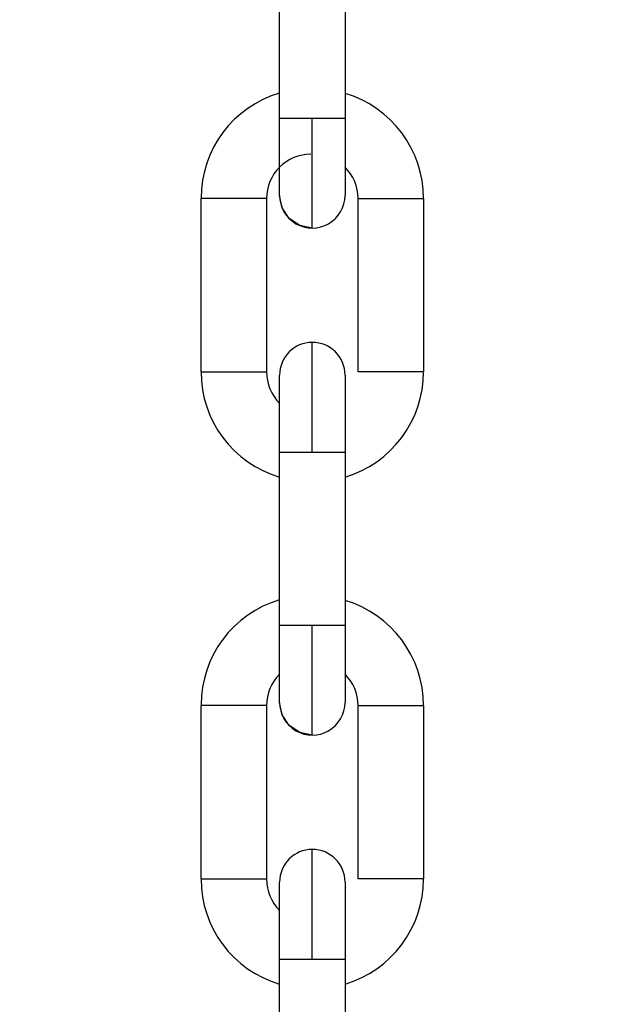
# Model space of a CAD drawing. Header units: inches. Extents: x 170 to 288, y 234 to 248.
# Tile 340 of 480: x 235.4996 to 235.5464, y 243.868 to 243.947. Entities that reach past the tile are written whole.
import ezdxf

# ---------------------------------------------------------------- set-up
doc = ezdxf.new("R2010")
doc.units = ezdxf.units.IN
doc.header["$LTSCALE"] = 0.25
doc.header["$MEASUREMENT"] = 0
doc.layers.add('ANNOTATIONS', color=1, linetype='Continuous')
doc.layers.add('STANDARD Z GUIDE MOTOR LH', color=7, linetype='Continuous')
doc.styles.add('ARIAL', font='arial.ttf', dxfattribs={"height": 0.09375})
doc.dimstyles.new('STANDARD$0', dxfattribs={"dimtxt": 0.09375, "dimasz": 0.09375, "dimexe": 0.03125, "dimexo": 0.046875, "dimgap": 0.09, "dimtad": 0, "dimtih": 1, "dimtoh": 1, "dimdec": 4, "dimzin": 0, "dimdsep": 46, "dimtxsty": 'ARIAL', "dimcen": 0.09, "dimadec": 0, "dimazin": 0, "dimtfac": 1, "dimtdec": 4, "dimtofl": 0, "dimtmove": 0, "dimatfit": 1, "dimfxl": 1, "dimtolj": 1, "dimtzin": 0, "dimarcsym": 0})

# ---------------------------------------------------------------- blocks, each defined once
blk = doc.blocks.new('*D42')
at = {"layer": 'ANNOTATIONS', "color": 0, "lineweight": -2, "transparency": 16777216}
for p, q in [((234.7269041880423, 244.1437778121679), (236.4418407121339, 244.1437778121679)), ((236.4105907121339, 244.0500278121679), (236.4105907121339, 242.2801168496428)), ((236.4105907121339, 240.2331944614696), (236.4105907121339, 242.0031054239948)), ((235.1331541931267, 240.1394444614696), (236.4418407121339, 240.1394444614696))]:
    blk.add_line(p, q, dxfattribs=at)
at = {"layer": 'ANNOTATIONS', "color": 0, "transparency": 16777216}
for points in [[(236.3949657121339, 244.0500278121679), (236.4262157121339, 244.0500278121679), (236.4105907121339, 244.1437778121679)], [(236.3949657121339, 240.2331944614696), (236.4262157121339, 240.2331944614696), (236.4105907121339, 240.1394444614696)]]:
    blk.add_solid(points, dxfattribs=at)
at = {"layer": 'defpoints', "color": 0, "transparency": 16777216}
for p in [(234.6800291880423, 244.1437778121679), (236.4105907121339, 244.1437778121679), (235.0862791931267, 240.1394444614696)]:
    blk.add_point(p, dxfattribs=at)
at = {"layer": 'ANNOTATIONS', "color": 0, "transparency": 16777216, "insert": (236.4105907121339, 242.1416111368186), "char_height": 0.09375, "attachment_point": 5, "style": 'ARIAL'}
blk.add_mtext('\\A1;OPENING HEIGHT', dxfattribs=at)

msp = doc.modelspace()

# ---------------------------------------------------------------- linework, layer by layer
at = {"layer": 'STANDARD Z GUIDE MOTOR LH'}
for p, q in [((235.5204137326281, 243.9390549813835), (235.520413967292, 243.9529657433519)), ((235.5256633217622, 243.9529656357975), (235.5256630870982, 243.9390548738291)), ((235.5141141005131, 243.9187243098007), (235.514114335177, 243.9326350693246)), ((235.5193636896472, 243.9326349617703), (235.5193634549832, 243.9187242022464)), ((235.5267125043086, 243.918724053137), (235.5267128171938, 243.9326348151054)), ((235.531962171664, 243.932634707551), (235.5319618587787, 243.9187239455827)), ((235.5204128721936, 243.8983935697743), (235.5204131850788, 243.9123043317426)), ((235.525662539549, 243.9123042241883), (235.5256622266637, 243.8983934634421)), ((235.5141132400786, 243.8780628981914), (235.5141135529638, 243.8919736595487)), ((235.519362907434, 243.8919735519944), (235.5193625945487, 243.8780627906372)), ((235.5267116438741, 243.8780626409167), (235.5267119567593, 243.8919734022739)), ((235.5319613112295, 243.8919732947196), (235.5319609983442, 243.8780625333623)), ((235.520412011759, 243.857732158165), (235.5204123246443, 243.8716429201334)), ((235.5256616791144, 243.8716428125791), (235.5256613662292, 243.8577320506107))]:
    msp.add_line(p, q, dxfattribs=at)
at = {"layer": 'STANDARD Z GUIDE MOTOR LH', "flags": 128}
for points in [[(235.5204135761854, 243.9328869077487), (235.5204135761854, 243.9339264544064), (235.5204136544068, 243.9346935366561), (235.5204136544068, 243.9378516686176), (235.5204137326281, 243.9390549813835)], [(235.5230383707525, 243.939054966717), (235.5220339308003, 243.9390549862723), (235.5211824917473, 243.93905499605), (235.5206135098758, 243.9390549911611), (235.5204137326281, 243.9390549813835)], [(235.5230382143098, 243.9302621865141), (235.5230382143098, 243.9317440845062), (235.5230382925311, 243.9328375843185), (235.5230382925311, 243.9356901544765), (235.5230383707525, 243.937339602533), (235.5230383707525, 243.939054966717)], [(235.5256630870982, 243.9390548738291), (235.5254632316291, 243.9390548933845), (235.524894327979, 243.9390549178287), (235.5240428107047, 243.9390549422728), (235.5230383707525, 243.939054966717)], [(235.5256630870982, 243.9390548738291), (235.5256630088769, 243.9378515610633), (235.5256630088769, 243.9356281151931), (235.5256629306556, 243.9346934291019), (235.5256629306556, 243.9328868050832)], [(235.5193636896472, 243.9326349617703), (235.5191639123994, 243.9326349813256), (235.5185949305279, 243.9326350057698), (235.5177434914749, 243.9326350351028), (235.5157346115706, 243.9326350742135), (235.5148830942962, 243.9326350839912), (235.514314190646, 243.9326350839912), (235.514114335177, 243.9326350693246)], [(235.5230382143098, 243.9302621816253), (235.5220337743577, 243.9304619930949), (235.5211822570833, 243.9310309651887), (235.5206133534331, 243.931882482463), (235.5204135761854, 243.9328869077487)], [(235.5267128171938, 243.9326348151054), (235.5269125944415, 243.932634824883), (235.5274815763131, 243.932634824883), (235.5283330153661, 243.9326348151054), (235.5293374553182, 243.9326348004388), (235.5303418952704, 243.9326347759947), (235.5311934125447, 243.9326347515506), (235.5317623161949, 243.9326347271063), (235.531962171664, 243.932634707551)], [(235.5230378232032, 243.9123043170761), (235.5230379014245, 243.9140196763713), (235.5230379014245, 243.9171892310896), (235.5230379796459, 243.9185216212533), (235.5230379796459, 243.9210968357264)], [(235.5141141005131, 243.9187243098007), (235.5143138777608, 243.9187243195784), (235.5148828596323, 243.9187243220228), (235.5157342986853, 243.9187243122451), (235.5167387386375, 243.9187242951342), (235.5177431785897, 243.9187242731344), (235.518594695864, 243.9187242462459), (235.5191635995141, 243.9187242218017), (235.5193634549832, 243.9187242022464)], [(235.5204131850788, 243.9123043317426), (235.5204131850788, 243.91466468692), (235.5204132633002, 243.9157310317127), (235.5204132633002, 243.9184722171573)], [(235.5256626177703, 243.918472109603), (235.5256626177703, 243.9157309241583), (235.525662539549, 243.9146645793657), (235.525662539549, 243.9123042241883)], [(235.5319618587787, 243.9187239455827), (235.531762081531, 243.918723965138), (235.5311930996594, 243.9187239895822), (235.5303415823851, 243.9187240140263), (235.529337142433, 243.9187240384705), (235.5283327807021, 243.9187240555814), (235.5274812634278, 243.9187240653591), (235.5269122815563, 243.9187240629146), (235.5267125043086, 243.918724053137)], [(235.5256626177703, 243.9157307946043), (235.525662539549, 243.9146644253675)], [(235.5204131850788, 243.9123043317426), (235.5206129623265, 243.9123043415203), (235.521181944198, 243.9123043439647), (235.5220333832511, 243.912304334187), (235.5230378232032, 243.9123043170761)], [(235.5230378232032, 243.9123043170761), (235.5240422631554, 243.912304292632), (235.5248937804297, 243.9123042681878), (235.5254626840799, 243.9123042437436), (235.525662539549, 243.9123042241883)], [(235.5204127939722, 243.8922254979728), (235.5204127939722, 243.8960331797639), (235.5204128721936, 243.8971902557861), (235.5204128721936, 243.8983935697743)], [(235.5230375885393, 243.8983935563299), (235.5220331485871, 243.8983935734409), (235.5211816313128, 243.8983935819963), (235.5206126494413, 243.8983935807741), (235.5204128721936, 243.8983935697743)], [(235.5230373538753, 243.8896007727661), (235.5230373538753, 243.8902701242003), (235.5230374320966, 243.8910826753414), (235.5230374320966, 243.8935085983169), (235.5230375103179, 243.8950287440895), (235.5230375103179, 243.896678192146), (235.5230375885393, 243.8983935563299)], [(235.5256622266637, 243.8983934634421), (235.525462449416, 243.8983934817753), (235.5248934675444, 243.8983935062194), (235.5240419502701, 243.898393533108), (235.5230375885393, 243.8983935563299)], [(235.5256622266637, 243.8983934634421), (235.5256622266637, 243.8971901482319), (235.5256621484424, 243.8960330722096), (235.5256621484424, 243.8932649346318), (235.525662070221, 243.8926949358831), (235.525662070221, 243.8922253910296)], [(235.519362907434, 243.8919735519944), (235.5191630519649, 243.8919735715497), (235.5185941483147, 243.8919735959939), (235.5177426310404, 243.8919736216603), (235.5167381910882, 243.8919736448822), (235.5157338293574, 243.8919736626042), (235.5148823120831, 243.8919736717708), (235.5143133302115, 243.8919736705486), (235.5141135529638, 243.8919736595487)], [(235.5230373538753, 243.8896007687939), (235.5220329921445, 243.889800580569), (235.5211814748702, 243.8903695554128), (235.5206124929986, 243.891221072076), (235.5204127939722, 243.8922254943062)], [(235.5267119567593, 243.8919734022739), (235.526911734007, 243.8919734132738), (235.5274807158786, 243.891973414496), (235.5283322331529, 243.8919734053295), (235.5293366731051, 243.8919733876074), (235.5303410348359, 243.8919733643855), (235.5311925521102, 243.8919733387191), (235.5317615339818, 243.8919733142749), (235.5319613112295, 243.8919732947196)], [(235.5230370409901, 243.8716429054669), (235.5230370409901, 243.8750076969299), (235.5230371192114, 243.8765278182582), (235.5230371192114, 243.8789536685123), (235.5230371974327, 243.8797661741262), (235.5230371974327, 243.8804354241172)], [(235.5141132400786, 243.8780628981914), (235.5143130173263, 243.8780629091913), (235.5148819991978, 243.8780629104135), (235.5157335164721, 243.878062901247), (235.5167379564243, 243.8780628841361), (235.5177423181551, 243.878062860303), (235.5185938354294, 243.8780628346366), (235.519162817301, 243.8780628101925), (235.5193625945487, 243.8780627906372)], [(235.5204124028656, 243.8767712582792), (235.520412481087, 243.8773412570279), (235.520412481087, 243.8778108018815)], [(235.5256618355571, 243.8778106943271), (235.5256618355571, 243.8776921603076), (235.5256617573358, 243.8773411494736)], [(235.5319609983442, 243.8780625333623), (235.5317612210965, 243.8780625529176), (235.5311922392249, 243.8780625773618), (235.530340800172, 243.8780626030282), (235.5293363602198, 243.8780626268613), (235.5283319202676, 243.8780626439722), (235.5274804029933, 243.8780626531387), (235.5269114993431, 243.8780626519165), (235.5267116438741, 243.8780626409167)], [(235.5204123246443, 243.8716429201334), (235.5204123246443, 243.872846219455), (235.5204124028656, 243.8740032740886), (235.5204124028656, 243.876771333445), (235.520412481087, 243.8773413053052)], [(235.5256618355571, 243.8776921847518), (235.5256617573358, 243.8773411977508), (235.5256617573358, 243.8740031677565), (235.5256616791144, 243.8728461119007), (235.5256616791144, 243.8716428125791)], [(235.5256617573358, 243.8740030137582), (235.5256616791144, 243.8728459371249)], [(235.5204123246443, 243.8716429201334), (235.5206121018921, 243.8716429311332), (235.5211810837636, 243.8716429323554), (235.5220326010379, 243.8716429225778), (235.5230370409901, 243.8716429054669)], [(235.5230370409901, 243.8716429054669), (235.5240414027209, 243.8716428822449), (235.5248929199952, 243.8716428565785), (235.5254619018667, 243.8716428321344), (235.5256616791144, 243.8716428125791)]]:
    msp.add_lwpolyline(points, dxfattribs=at)
at = {"layer": 'STANDARD Z GUIDE MOTOR LH'}
for centre, radius, start, end in [((235.5229078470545, 243.9326562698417), 0.00879265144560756, 106.4727034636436, 179.9985925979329), ((235.5231694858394, 243.932634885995), 0.008792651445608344, 359.9988299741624, 73.52471909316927), ((235.5229070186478, 243.9326348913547), 0.003543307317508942, 89.99882997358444, 179.9988299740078), ((235.5231694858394, 243.932634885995), 0.003543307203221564, 359.9988299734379, 45.27411383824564), ((235.5230382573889, 243.9328868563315), 0.002624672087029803, 179.9988299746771, 359.9994094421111), ((235.5230379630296, 243.9184721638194), 0.002624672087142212, 359.979854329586, 179.9798341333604), ((235.522906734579, 243.9187241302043), 0.008792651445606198, 179.9988299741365, 253.5247191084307), ((235.522906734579, 243.9187241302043), 0.0035433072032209, 179.9988299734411, 225.2742543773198), ((235.5231692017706, 243.9187241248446), 0.008792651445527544, 286.4729408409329, 359.998829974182), ((235.5229078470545, 243.8920162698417), 0.00879265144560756, 106.4727034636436, 179.9985925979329), ((235.5231686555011, 243.8919734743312), 0.00879265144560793, 359.9988299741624, 73.52471910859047), ((235.5229061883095, 243.891973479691), 0.003543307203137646, 134.7239359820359, 179.998829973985), ((235.5231686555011, 243.8919734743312), 0.003543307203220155, 359.9988299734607, 45.2739186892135), ((235.5230374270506, 243.8922254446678), 0.002624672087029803, 179.9988299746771, 359.9994094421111), ((235.5230371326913, 243.8778107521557), 0.002624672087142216, 359.979854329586, 179.9798341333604), ((235.5229059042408, 243.8780627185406), 0.008792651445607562, 179.9988299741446, 253.5247191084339), ((235.5229059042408, 243.8780627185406), 0.003543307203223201, 179.9988299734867, 225.2742022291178), ((235.5231683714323, 243.8780627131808), 0.00879265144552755, 286.4729408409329, 359.998829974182)]:
    msp.add_arc(centre, radius, start, end, dxfattribs=at)

# ---------------------------------------------------------------- dimensions: what is measured, and where the dimension line sits
at = {"layer": 'ANNOTATIONS'}
dim = msp.add_linear_dim(base=(236.4105907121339, 244.1437778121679), p1=(235.0862791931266, 240.1394444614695), p2=(234.6800291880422, 244.1437778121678), angle=90, text='OPENING HEIGHT', dimstyle='STANDARD$0', dxfattribs=at)
dim.commit()
dim.dimension.update_dxf_attribs({"geometry": '*D42', "text_midpoint": (236.4105907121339, 242.1416111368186)})

doc.saveas('drawing.dxf')
